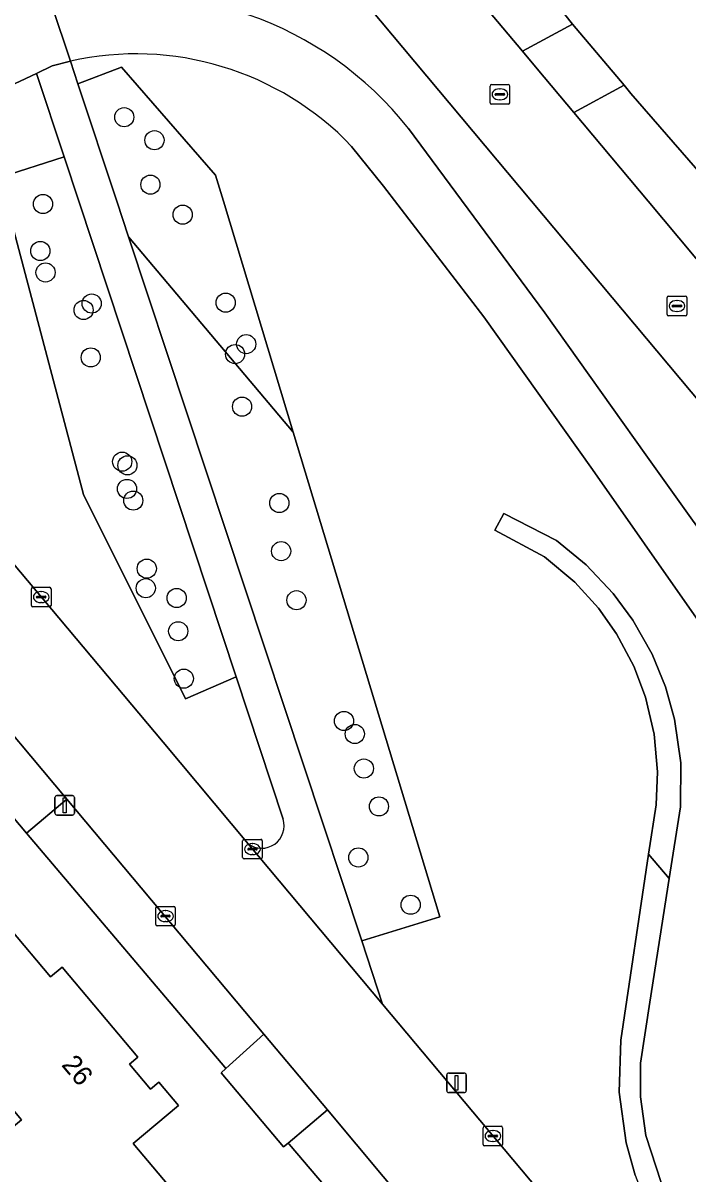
# Model space of a CAD drawing. Extents: x 157320 to 158835, y 386650 to 388491.
# Drawn here: x 158023.1 to 158057, y 386950.3 to 387009.1 of the extents above; entities that cross this region are included whole.
import ezdxf

# ---------------------------------------------------------------- set-up
doc = ezdxf.new("R2010")
doc.units = 0
for name, color, linetype in [('IMGEO_Boom', 7, 'Continuous'), ('IMGEO_Erf', 7, 'Continuous'), ('IMGEO_Fietspad_gesloten', 7, 'Continuous'), ('IMGEO_Groenvoorziening', 7, 'Continuous'), ('IMGEO_Kolk', 7, 'Continuous'), ('IMGEO_Lichtmast', 7, 'Continuous'), ('IMGEO_Pand', 7, 'Continuous'), ('IMGEO_Pand_nummerreeks', 7, 'Continuous'), ('IMGEO_Rijbaan_lokaal_gesloten', 7, 'Continuous'), ('IMGEO_Rijbaan_lokaal_open', 7, 'Continuous'), ('IMGEO_Voetpad_gesloten', 7, 'Continuous'), ('IMGEO_Voetpad_halfverhard', 7, 'Continuous'), ('IMGEO_Voetpad_open', 7, 'Continuous')]:
    doc.layers.add(name, color=color, linetype=linetype)

msp = doc.modelspace()

# ---------------------------------------------------------------- linework, layer by layer
at = {"layer": 'IMGEO_Boom'}
for centre in [(158028.229, 387004.285), (158029.77, 387003.109), (158029.564, 387000.843), (158024.082, 386999.853), (158031.213, 386999.309), (158023.944, 386997.456), (158024.21, 386996.361), (158026.568, 386994.776), (158033.408, 386994.819), (158026.154, 386994.444), (158034.455, 386992.703), (158026.518, 386992.025), (158033.886, 386992.194), (158034.243, 386989.513), (158028.123, 386986.705), (158028.39, 386986.515), (158028.369, 386985.313), (158028.69, 386984.717), (158036.146, 386984.594), (158036.237, 386982.138), (158029.378, 386981.245), (158029.327, 386980.245), (158030.903, 386979.745), (158037.02, 386979.632), (158030.982, 386978.049), (158031.271, 386975.631), (158039.447, 386973.47), (158039.997, 386972.807), (158040.463, 386971.042), (158041.231, 386969.11), (158040.179, 386966.505), (158042.85, 386964.091)]:
    msp.add_circle(centre, 0.489, dxfattribs=at)
at = {"layer": 'IMGEO_Erf'}
for points in [[(158003.842, 387065.687), (158012.355, 387055.717), (158013.008, 387054.894), (158025.53, 387039.784), (158028.605, 387036.088), (158034.706, 387028.782), (158036.406, 387027.172), (158037.616, 387025.773), (158038.829, 387024.37), (158041.451, 387021.245), (158042.075, 387020.457), (158043.526, 387018.625), (158044.088, 387017.915), (158051.115, 387009.041), (158053.743, 387005.912), (158054.093, 387005.495), (158058.863, 387000)], [(158061.764, 386921.937), (158049.754, 386936.46), (158049.074, 386937.309), (158043.836, 386943.4), (158043.806, 386943.933), (158041.197, 386947.04), (158040.654, 386947.173), (158036.643, 386951.87), (158036.592, 386951.93), (158036.351, 386951.727), (158033.168, 386955.508), (158033.423, 386955.739), (158033.372, 386955.799), (158023.244, 386967.75), (158018.379, 386973.505), (158001.394, 386993.731), (158000.702, 386994.555), (157996.119, 387000), (157994.061, 387002.445), (157991.12, 387006.005), (157981.864, 387017.312)]]:
    msp.add_lwpolyline(points, dxfattribs=at)
msp.add_lwpolyline([(158016.504, 386962.101), (158020.335, 386965.313), (158024.467, 386960.406), (158025.064, 386960.909), (158028.925, 386956.316), (158028.489, 386955.95), (158029.563, 386954.671), (158029.999, 386955.037), (158030.996, 386953.85), (158028.685, 386951.9), (158031.502, 386948.56), (158027.669, 386945.35), (158021.051, 386939.806), (158015.277, 386946.677), (158022.978, 386953.106), (158019.17, 386957.649), (158012.501, 386952.091), (158009.217, 386955.992)], close=True, dxfattribs=at)
at = {"layer": 'IMGEO_Fietspad_gesloten'}
for points in [[(158000, 387014.593), (158004.726, 387008.62), (158005.406, 387007.76), (158006.16, 387006.964), (158006.983, 387006.238), (158007.867, 387005.589), (158008.805, 387005.021), (158009.791, 387004.54), (158010.815, 387004.148), (158011.87, 387003.85), (158012.948, 387003.647), (158014.039, 387003.541), (158015.136, 387003.533), (158016.229, 387003.623), (158017.31, 387003.81), (158018.369, 387004.093), (158019.399, 387004.47), (158020.111, 387004.794), (158022.082, 387005.73), (158023.75, 387006.523), (158024.549, 387006.903), (158025.479, 387007.148), (158024.525, 387009.988)], [(158024.525, 387009.988), (158025.479, 387007.148)], [(158090.939, 386922.12), (158091.159, 386921.783), (158091.342, 386921.521), (158092.554, 386922.126), (158094.131, 386922.913), (158093.978, 386923.166), (158092.382, 386925.589), (158090.453, 386929.337), (158085.2, 386939.671), (158079.783, 386950.939), (158078.263, 386953.857), (158077.553, 386954.952), (158073.528, 386960.69), (158064.75, 386973.223), (158054.85, 386987.056), (158049.707, 386994.304), (158042.744, 387003.703)], [(158039.836, 387002.796), (158041.469, 387000.758), (158046.578, 386994.093), (158052.128, 386986.297), (158057.329, 386978.888), (158061.076, 386973.608), (158065.699, 386966.975), (158070.361, 386960.129), (158074.954, 386953.67)]]:
    msp.add_lwpolyline(points, dxfattribs=at)
for centre, radius, start, end in [((158028.726, 386992.618), 17.871, 38.33667, 103.59758), ((158028.815, 386992.295), 15.223, 43.61451, 102.6585)]:
    msp.add_arc(centre, radius, start, end, dxfattribs=at)
at = {"layer": 'IMGEO_Groenvoorziening'}
for points in [[(157972.38, 387041.273), (158000, 387008.374), (158007.03, 387000), (158030.213, 386972.386), (158034.557, 386967.207)], [(158042.744, 387003.703), (158049.707, 386994.304), (158054.85, 386987.056), (158064.75, 386973.223), (158073.528, 386960.69), (158077.553, 386954.952), (158078.263, 386953.857), (158079.783, 386950.939), (158085.2, 386939.671), (158090.453, 386929.337), (158092.382, 386925.589), (158093.978, 386923.166), (158103.553, 386927.909), (158105.632, 386932.404), (158049.019, 387000), (158018.09, 387036.929)], [(158021.858, 387001.215), (158025.16, 387002.262), (158023.75, 387006.523), (158022.082, 387005.73), (158020.111, 387004.794), (158019.399, 387004.47), (158018.369, 387004.093), (158017.31, 387003.81), (158016.229, 387003.623), (158015.136, 387003.533), (158014.039, 387003.541), (158012.948, 387003.647), (158011.87, 387003.85), (158010.815, 387004.148), (158009.791, 387004.54), (158008.805, 387005.021), (158007.867, 387005.589), (158006.983, 387006.238), (158006.16, 387006.964), (158005.406, 387007.76), (158004.726, 387008.62), (158000, 387014.593)], [(158025.479, 387007.148), (158025.862, 387005.991), (158028.09, 387006.831), (158032.89, 387001.329), (158033.292, 387000), (158036.857, 386988.203), (158044.331, 386963.471), (158040.352, 386962.249), (158041.42, 386959.024), (158073.076, 386921.282)], [(158041.469, 387000.758), (158039.836, 387002.796)], [(158036.34, 386968.464), (158033.937, 386975.727), (158031.36, 386974.604), (158026.145, 386985.028), (158021.858, 387001.215)], [(158074.954, 386953.67), (158070.361, 386960.129), (158065.699, 386966.975), (158061.076, 386973.608), (158057.329, 386978.888), (158052.128, 386986.297), (158046.578, 386994.093), (158041.469, 387000.758)], [(158054.312, 386950.281), (158053.85, 386951.938), (158053.495, 386954.52), (158053.571, 386957.187), (158055, 386966.678), (158055.379, 386969.193), (158055.45, 386970.866), (158055.279, 386972.801), (158054.841, 386974.68), (158054.246, 386976.261), (158053.364, 386977.919), (158052.436, 386979.231), (158051.228, 386980.557), (158049.686, 386981.841), (158047.139, 386983.215), (158047.612, 386984.062), (158050.289, 386982.683), (158051.816, 386981.438), (158053.195, 386979.976), (158054.199, 386978.61), (158055.171, 386976.884), (158055.856, 386975.209), (158056.315, 386973.564), (158056.634, 386971.334), (158056.619, 386969.084), (158056.05, 386965.433), (158055.065, 386959.117), (158054.575, 386955.997), (158054.591, 386954.286), (158054.858, 386952.32), (158055.896, 386949.14)], [(158057.604, 386946.303), (158055.896, 386949.14), (158054.858, 386952.32), (158054.591, 386954.286), (158054.575, 386955.997), (158055.065, 386959.117), (158056.05, 386965.433), (158055, 386966.678), (158053.571, 386957.187), (158053.495, 386954.52), (158053.85, 386951.938), (158054.312, 386950.281), (158054.878, 386948.842), (158056.356, 386946.242), (158058.402, 386943.856)]]:
    msp.add_lwpolyline(points, dxfattribs=at)
for points in [[(158051.115, 387009.041), (158044.088, 387017.915), (158041.617, 387015.907), (158048.553, 387007.661)], [(158036.857, 386988.203), (158033.292, 387000), (158032.89, 387001.329), (158028.09, 387006.831), (158025.862, 387005.991), (158027.847, 387000), (158028.452, 386998.175)], [(158058.863, 387000), (158054.093, 387005.495), (158053.743, 387005.912), (158051.175, 387004.53), (158054.968, 387000), (158066.189, 386986.599), (158068.508, 386988.349), (158066.166, 386991.132)], [(158025.908, 387000), (158025.16, 387002.262), (158021.858, 387001.215), (158026.145, 386985.028), (158031.36, 386974.604), (158033.937, 386975.727)], [(158040.352, 386962.249), (158044.331, 386963.471), (158036.857, 386988.203), (158028.452, 386998.175)], [(158056.05, 386965.433), (158056.619, 386969.084), (158056.634, 386971.334), (158056.315, 386973.564), (158055.856, 386975.209), (158055.171, 386976.884), (158054.199, 386978.61), (158053.195, 386979.976), (158051.816, 386981.438), (158050.289, 386982.683), (158047.612, 386984.062), (158047.139, 386983.215), (158049.686, 386981.841), (158051.228, 386980.557), (158052.436, 386979.231), (158053.364, 386977.919), (158054.246, 386976.261), (158054.841, 386974.68), (158055.279, 386972.801), (158055.45, 386970.866), (158055.379, 386969.193), (158055, 386966.678)], [(158025.301, 386969.475), (158023.244, 386967.75), (158033.372, 386955.799), (158033.423, 386955.739), (158035.357, 386957.488)], [(158042.903, 386948.477), (158038.597, 386953.625), (158036.592, 386951.93), (158036.643, 386951.87), (158040.654, 386947.173), (158041.197, 386947.04)]]:
    msp.add_lwpolyline(points, close=True, dxfattribs=at)
for centre, radius, start, end in [((158028.726, 386992.618), 17.871, 38.33667, 103.59758), ((158028.815, 386992.295), 15.223, 43.61451, 102.6585), ((158035.248, 386968.12), 1.145, 232.85772, 17.50931)]:
    msp.add_arc(centre, radius, start, end, dxfattribs=at)
at = {"layer": 'IMGEO_Kolk'}
for p, q in [((158046.903, 387005.024), (158046.903, 387005.876)), ((158046.978, 387005.95), (158047.83, 387005.95)), ((158047.904, 387005.876), (158047.904, 387005.024)), ((158047.162, 387005.444), (158047.162, 387005.456)), ((158047.6, 387005.407), (158047.202, 387005.407)), ((158047.205, 387005.493), (158047.603, 387005.493)), ((158047.391, 387005.73), (158047.416, 387005.73)), ((158047.646, 387005.456), (158047.646, 387005.444)), ((158047.83, 387004.95), (158046.978, 387004.95)), ((158047.414, 387005.17), (158047.389, 387005.17)), ((158055.944, 386994.223), (158055.944, 386995.075)), ((158056.019, 386995.149), (158056.871, 386995.149)), ((158056.203, 386994.643), (158056.203, 386994.655)), ((158056.246, 386994.692), (158056.644, 386994.692)), ((158056.432, 386994.929), (158056.457, 386994.929)), ((158056.687, 386994.655), (158056.687, 386994.643)), ((158056.945, 386995.075), (158056.945, 386994.223)), ((158056.871, 386994.149), (158056.019, 386994.149)), ((158056.641, 386994.606), (158056.243, 386994.606)), ((158056.455, 386994.369), (158056.43, 386994.369)), ((158023.49, 386979.368), (158023.49, 386980.22)), ((158023.565, 386980.294), (158024.417, 386980.294)), ((158023.978, 386980.074), (158024.003, 386980.074)), ((158024.491, 386980.22), (158024.491, 386979.368)), ((158023.749, 386979.788), (158023.749, 386979.8)), ((158024.187, 386979.751), (158023.789, 386979.751)), ((158023.792, 386979.837), (158024.19, 386979.837)), ((158024.001, 386979.514), (158023.976, 386979.514)), ((158024.233, 386979.8), (158024.233, 386979.788)), ((158024.417, 386979.294), (158023.565, 386979.294)), ((158034.274, 386966.503), (158034.274, 386967.355)), ((158034.349, 386967.429), (158035.201, 386967.429)), ((158034.762, 386967.209), (158034.787, 386967.209)), ((158035.275, 386967.355), (158035.275, 386966.503)), ((158035.201, 386966.429), (158034.349, 386966.429)), ((158034.533, 386966.923), (158034.533, 386966.935)), ((158034.971, 386966.886), (158034.573, 386966.886)), ((158034.576, 386966.972), (158034.974, 386966.972)), ((158034.785, 386966.649), (158034.76, 386966.649)), ((158035.017, 386966.935), (158035.017, 386966.923)), ((158029.835, 386963.083), (158029.835, 386963.935)), ((158029.91, 386964.009), (158030.762, 386964.009)), ((158030.094, 386963.503), (158030.094, 386963.515)), ((158030.137, 386963.552), (158030.535, 386963.552)), ((158030.323, 386963.789), (158030.348, 386963.789)), ((158030.578, 386963.515), (158030.578, 386963.503)), ((158030.836, 386963.935), (158030.836, 386963.083)), ((158030.762, 386963.009), (158029.91, 386963.009)), ((158030.532, 386963.466), (158030.134, 386963.466)), ((158030.346, 386963.229), (158030.321, 386963.229)), ((158046.545, 386951.861), (158046.545, 386952.713)), ((158046.62, 386952.787), (158047.472, 386952.787)), ((158046.847, 386952.33), (158047.245, 386952.33)), ((158047.033, 386952.567), (158047.058, 386952.567)), ((158047.546, 386952.713), (158047.546, 386951.861)), ((158047.472, 386951.787), (158046.62, 386951.787)), ((158046.804, 386952.281), (158046.804, 386952.293)), ((158047.242, 386952.244), (158046.844, 386952.244)), ((158047.056, 386952.007), (158047.031, 386952.007)), ((158047.288, 386952.293), (158047.288, 386952.281))]:
    msp.add_line(p, q, dxfattribs=at)
for points in [[(158046.903, 387005.024), (158046.903, 387005.876)], [(158046.978, 387005.95), (158047.83, 387005.95)], [(158047.904, 387005.876), (158047.904, 387005.024)], [(158047.83, 387004.95), (158046.978, 387004.95)], [(158055.944, 386994.223), (158055.944, 386995.075)], [(158056.019, 386995.149), (158056.871, 386995.149)], [(158056.945, 386995.075), (158056.945, 386994.223)], [(158056.871, 386994.149), (158056.019, 386994.149)], [(158023.49, 386979.368), (158023.49, 386980.22)], [(158023.565, 386980.294), (158024.417, 386980.294)], [(158024.491, 386980.22), (158024.491, 386979.368)], [(158024.417, 386979.294), (158023.565, 386979.294)], [(158034.274, 386966.503), (158034.274, 386967.355)], [(158034.349, 386967.429), (158035.201, 386967.429)], [(158035.275, 386967.355), (158035.275, 386966.503)], [(158035.201, 386966.429), (158034.349, 386966.429)], [(158029.835, 386963.083), (158029.835, 386963.935)], [(158029.91, 386964.009), (158030.762, 386964.009)], [(158030.836, 386963.935), (158030.836, 386963.083)], [(158030.762, 386963.009), (158029.91, 386963.009)], [(158046.545, 386951.861), (158046.545, 386952.713)], [(158046.62, 386952.787), (158047.472, 386952.787)], [(158047.546, 386952.713), (158047.546, 386951.861)], [(158047.472, 386951.787), (158046.62, 386951.787)]]:
    msp.add_lwpolyline(points, dxfattribs=at)
for centre, radius, start, end in [((158046.98, 387005.874), 0.0765, 91.55205, 178.44795), ((158046.98, 387005.874), 0.0765, 91.55205, 178.44795), ((158047.828, 387005.874), 0.0765, 1.55205, 88.44795), ((158047.828, 387005.874), 0.0765, 1.55205, 88.44795), ((158047.202, 387005.453), 0.0403, 85.87752, 175.75265), ((158047.199, 387005.443), 0.0366, 178.93798, 274.71019), ((158047.603, 387005.45), 0.043, 264.86636, 352.45326), ((158047.607, 387005.455), 0.0386, 1.73085, 96.63898), ((158046.98, 387005.026), 0.0765, 181.55205, 268.44795), ((158046.98, 387005.026), 0.0765, 181.55205, 268.44795), ((158047.828, 387005.026), 0.0765, 271.55205, 358.44795), ((158047.828, 387005.026), 0.0765, 271.55205, 358.44795), ((158056.021, 386995.073), 0.0765, 91.55205, 178.44795), ((158056.021, 386995.073), 0.0765, 91.55205, 178.44795), ((158056.243, 386994.652), 0.0403, 85.87752, 175.75265), ((158056.24, 386994.642), 0.0366, 178.93798, 274.71019), ((158056.644, 386994.649), 0.043, 264.86636, 352.45326), ((158056.648, 386994.654), 0.0386, 1.73085, 96.63898), ((158056.869, 386995.073), 0.0765, 1.55205, 88.44795), ((158056.869, 386995.073), 0.0765, 1.55205, 88.44795), ((158056.021, 386994.225), 0.0765, 181.55205, 268.44795), ((158056.021, 386994.225), 0.0765, 181.55205, 268.44795), ((158056.869, 386994.225), 0.0765, 271.55205, 358.44795), ((158056.869, 386994.225), 0.0765, 271.55205, 358.44795), ((158023.567, 386980.218), 0.0765, 91.55205, 178.44795), ((158023.567, 386980.218), 0.0765, 91.55205, 178.44795), ((158024.415, 386980.218), 0.0765, 1.55205, 88.44795), ((158024.415, 386980.218), 0.0765, 1.55205, 88.44795), ((158023.567, 386979.37), 0.0765, 181.55205, 268.44795), ((158023.567, 386979.37), 0.0765, 181.55205, 268.44795), ((158023.789, 386979.797), 0.0403, 85.87752, 175.75265), ((158023.786, 386979.787), 0.0366, 178.93798, 274.71019), ((158024.19, 386979.794), 0.043, 264.86636, 352.45326), ((158024.194, 386979.799), 0.0386, 1.73085, 96.63898), ((158024.415, 386979.37), 0.0765, 271.55205, 358.44795), ((158024.415, 386979.37), 0.0765, 271.55205, 358.44795), ((158034.351, 386967.353), 0.0765, 91.55205, 178.44795), ((158034.351, 386967.353), 0.0765, 91.55205, 178.44795), ((158035.199, 386967.353), 0.0765, 1.55205, 88.44795), ((158035.199, 386967.353), 0.0765, 1.55205, 88.44795), ((158034.351, 386966.505), 0.0765, 181.55205, 268.44795), ((158034.351, 386966.505), 0.0765, 181.55205, 268.44795), ((158034.573, 386966.932), 0.0403, 85.87752, 175.75265), ((158034.57, 386966.922), 0.0366, 178.93798, 274.71019), ((158034.974, 386966.929), 0.043, 264.86636, 352.45326), ((158034.978, 386966.934), 0.0386, 1.73085, 96.63898), ((158035.199, 386966.505), 0.0765, 271.55205, 358.44795), ((158035.199, 386966.505), 0.0765, 271.55205, 358.44795), ((158029.912, 386963.933), 0.0765, 91.55205, 178.44795), ((158029.912, 386963.933), 0.0765, 91.55205, 178.44795), ((158030.134, 386963.512), 0.0403, 85.87752, 175.75265), ((158030.131, 386963.502), 0.0366, 178.93798, 274.71019), ((158030.535, 386963.509), 0.043, 264.86636, 352.45326), ((158030.539, 386963.514), 0.0386, 1.73085, 96.63898), ((158030.76, 386963.933), 0.0765, 1.55205, 88.44795), ((158030.76, 386963.933), 0.0765, 1.55205, 88.44795), ((158029.912, 386963.085), 0.0765, 181.55205, 268.44795), ((158029.912, 386963.085), 0.0765, 181.55205, 268.44795), ((158030.76, 386963.085), 0.0765, 271.55205, 358.44795), ((158030.76, 386963.085), 0.0765, 271.55205, 358.44795), ((158046.622, 386952.711), 0.0765, 91.55205, 178.44795), ((158046.622, 386952.711), 0.0765, 91.55205, 178.44795), ((158046.844, 386952.29), 0.0403, 85.87752, 175.75265), ((158047.249, 386952.292), 0.0386, 1.73085, 96.63898), ((158047.47, 386952.711), 0.0765, 1.55205, 88.44795), ((158047.47, 386952.711), 0.0765, 1.55205, 88.44795), ((158046.622, 386951.863), 0.0765, 181.55205, 268.44795), ((158046.622, 386951.863), 0.0765, 181.55205, 268.44795), ((158046.841, 386952.28), 0.0366, 178.93798, 274.71019), ((158047.245, 386952.287), 0.043, 264.86636, 352.45326), ((158047.47, 386951.863), 0.0765, 271.55205, 358.44795), ((158047.47, 386951.863), 0.0765, 271.55205, 358.44795)]:
    msp.add_arc(centre, radius, start, end, dxfattribs=at)
for centre, major_axis, ratio, start_param, end_param in [((158047.39, 387005.45), (-0.387, 0.002), 0.722429, 4.712389, 7.853982), ((158047.415, 387005.45), (-0.39, 0.002), 0.717154, 1.570796, 4.712389), ((158056.431, 386994.649), (-0.387, 0.002), 0.722429, 4.712389, 7.853982), ((158056.456, 386994.649), (-0.39, 0.002), 0.717154, 1.570796, 4.712389), ((158023.977, 386979.794), (-0.387, 0.002), 0.722429, 4.712389, 7.853982), ((158024.002, 386979.794), (-0.39, 0.002), 0.717154, 1.570796, 4.712389), ((158034.761, 386966.929), (-0.387, 0.002), 0.722429, 4.712389, 7.853982), ((158034.786, 386966.929), (-0.39, 0.002), 0.717154, 1.570796, 4.712389), ((158030.322, 386963.509), (-0.387, 0.002), 0.722429, 4.712389, 7.853982), ((158030.347, 386963.509), (-0.39, 0.002), 0.717154, 1.570796, 4.712389), ((158047.032, 386952.287), (-0.387, 0.002), 0.722429, 4.712389, 7.853982), ((158047.057, 386952.287), (-0.39, 0.002), 0.717154, 1.570796, 4.712389)]:
    msp.add_ellipse(centre, major_axis=major_axis, ratio=ratio, start_param=start_param, end_param=end_param, dxfattribs=at)
at = {"layer": 'IMGEO_Lichtmast'}
for p, q in [((158024.692, 386968.764), (158024.692, 386969.564)), ((158024.692, 386969.564), (158024.692, 386968.764)), ((158024.792, 386969.664), (158025.582, 386969.664)), ((158025.582, 386969.664), (158024.792, 386969.664)), ((158025.682, 386969.564), (158025.682, 386968.764)), ((158025.682, 386968.764), (158025.682, 386969.564)), ((158025.582, 386968.664), (158024.792, 386968.664)), ((158024.792, 386968.664), (158025.582, 386968.664)), ((158044.695, 386954.602), (158044.695, 386955.402)), ((158044.695, 386955.402), (158044.695, 386954.602)), ((158044.795, 386955.502), (158045.585, 386955.502)), ((158045.585, 386955.502), (158044.795, 386955.502)), ((158045.685, 386955.402), (158045.685, 386954.602)), ((158045.685, 386954.602), (158045.685, 386955.402)), ((158045.585, 386954.502), (158044.795, 386954.502)), ((158044.795, 386954.502), (158045.585, 386954.502))]:
    msp.add_line(p, q, dxfattribs=at)
for points in [[(158025.112, 386969.539), (158025.262, 386969.539), (158025.262, 386968.789), (158025.112, 386968.789), (158025.112, 386969.539)], [(158045.115, 386955.377), (158045.265, 386955.377), (158045.265, 386954.627), (158045.115, 386954.627), (158045.115, 386955.377)]]:
    msp.add_lwpolyline(points, dxfattribs=at)
for centre, start, end in [((158024.792, 386969.564), 90, 180), ((158024.792, 386969.564), 90, 180), ((158025.582, 386969.564), 0, 90), ((158025.582, 386969.564), 360, 90), ((158024.792, 386968.764), 180, 270), ((158024.792, 386968.764), 180, 270), ((158025.582, 386968.764), 270, 0), ((158025.582, 386968.764), 270, 0), ((158044.795, 386955.402), 90, 180), ((158044.795, 386955.402), 90, 180), ((158045.585, 386955.402), 0, 90), ((158045.585, 386955.402), 360, 90), ((158044.795, 386954.602), 180, 270), ((158044.795, 386954.602), 180, 270), ((158045.585, 386954.602), 270, 0), ((158045.585, 386954.602), 270, 0)]:
    msp.add_arc(centre, 0.1, start, end, dxfattribs=at)
at = {"layer": 'IMGEO_Pand'}
msp.add_lwpolyline([(158029.999, 386955.037), (158029.563, 386954.671), (158028.489, 386955.95), (158028.925, 386956.316), (158025.064, 386960.909), (158024.467, 386960.406), (158020.335, 386965.313), (158016.504, 386962.101), (158009.217, 386955.992), (158012.501, 386952.091), (158019.17, 386957.649), (158022.978, 386953.106), (158015.277, 386946.677), (158021.051, 386939.806), (158027.669, 386945.35), (158031.502, 386948.56), (158028.685, 386951.9), (158030.996, 386953.85)], close=True, dxfattribs=at)
at = {"layer": 'IMGEO_Rijbaan_lokaal_gesloten'}
for points in [[(158073.076, 386921.282), (158041.42, 386959.024), (158034.557, 386967.207), (158030.213, 386972.386), (158007.03, 387000), (158000, 387008.374), (157972.38, 387041.273)], [(157967.973, 387037.769), (157974.9, 387029.543), (157977.042, 387026.998), (157978.062, 387025.786), (157980.721, 387022.628), (157983.795, 387018.928), (157993.128, 387007.669), (157996.153, 387004.218), (157999.697, 387000), (158000, 386999.639), (158002.787, 386996.322), (158003.5, 386995.491), (158020.47, 386975.229), (158025.301, 386969.475), (158035.357, 386957.488), (158038.597, 386953.625), (158042.903, 386948.477), (158045.801, 386945.052), (158050.997, 386938.872), (158051.663, 386938.08), (158063.817, 386923.608), (158065.16, 386922.009), (158067.446, 386919.287)]]:
    msp.add_lwpolyline(points, dxfattribs=at)
at = {"layer": 'IMGEO_Rijbaan_lokaal_open'}
for points in [[(158054.968, 387000), (158051.175, 387004.53), (158049.31, 387006.761), (158048.553, 387007.661), (158041.617, 387015.907), (158041.04, 387016.593), (158039.109, 387018.889), (158038.917, 387019.117), (158036.342, 387022.212), (158035.092, 387023.711), (158026.305, 387034.245), (158023.233, 387037.907), (158010.565, 387053.026), (158009.884, 387053.813), (158004.106, 387060.756), (158000.925, 387064.597), (158000.426, 387065.585)], [(157995.987, 387063.319), (158000, 387058.528), (158010.809, 387045.622), (158018.09, 387036.929), (158049.019, 387000), (158105.632, 386932.404), (158103.553, 386927.909), (158107.683, 386929.955), (158115.801, 386933.983), (158110.189, 386934.127), (158103.275, 386942.359), (158102.197, 386943.643), (158101.518, 386944.451), (158100.674, 386945.455), (158096.707, 386950.179), (158094.261, 386953.091), (158092.391, 386955.317), (158091.441, 386956.449), (158088.876, 386959.562), (158088.078, 386960.515), (158078.958, 386971.405), (158069.7, 386982.458), (158066.189, 386986.599), (158054.968, 387000)]]:
    msp.add_lwpolyline(points, dxfattribs=at)
at = {"layer": 'IMGEO_Voetpad_gesloten'}
msp.add_lwpolyline([(158020.47, 386975.229), (158018.379, 386973.505), (158023.244, 386967.75), (158025.301, 386969.475)], close=True, dxfattribs=at)
at = {"layer": 'IMGEO_Voetpad_halfverhard'}
for points in [[(158028.452, 386998.175), (158027.847, 387000), (158025.862, 387005.991), (158025.479, 387007.148), (158024.549, 387006.903), (158023.75, 387006.523), (158025.16, 387002.262), (158025.908, 387000), (158033.937, 386975.727), (158036.34, 386968.464)], [(158034.557, 386967.207), (158041.42, 386959.024), (158040.352, 386962.249), (158028.452, 386998.175)]]:
    msp.add_lwpolyline(points, dxfattribs=at)
msp.add_arc((158035.248, 386968.12), 1.145, 232.85772, 17.50931, dxfattribs=at)
at = {"layer": 'IMGEO_Voetpad_open'}
for points in [[(158051.115, 387009.041), (158048.553, 387007.661), (158049.31, 387006.761), (158051.175, 387004.53), (158053.743, 387005.912)], [(158038.597, 386953.625), (158035.357, 386957.488), (158033.423, 386955.739), (158033.168, 386955.508), (158036.351, 386951.727), (158036.592, 386951.93)]]:
    msp.add_lwpolyline(points, close=True, dxfattribs=at)

# ---------------------------------------------------------------- texts
at = {"layer": 'IMGEO_Pand_nummerreeks'}
msp.add_text('26', height=1, rotation=310.04381, dxfattribs=at).set_placement((158024.988, 386955.901))

doc.saveas('drawing.dxf')
